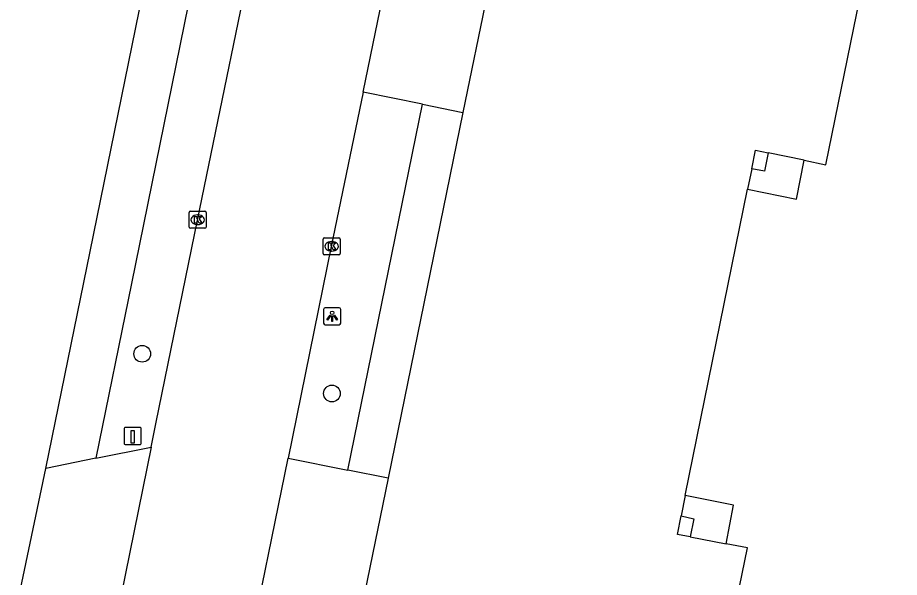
# Model space of a CAD drawing. Extents: x 157692 to 159670, y 381454 to 383289.
# Drawn here: x 158208.1 to 158259.7, y 382263.7 to 382296.4 of the extents above; entities that cross this region are included whole.
import ezdxf

# ---------------------------------------------------------------- set-up
doc = ezdxf.new("R2010")
doc.units = 0
for name, color, linetype in [('IMGEO_Boom', 7, 'Continuous'), ('IMGEO_Kolk', 7, 'Continuous'), ('IMGEO_Lichtpunt', 7, 'Continuous'), ('IMGEO_Paal', 7, 'Continuous'), ('IMGEO_Pand', 7, 'Continuous'), ('IMGEO_Pand_overbouw', 7, 'Continuous'), ('IMGEO_Rijbaan_lokaal_gesloten', 7, 'Continuous'), ('IMGEO_Voetpad_open', 7, 'Continuous')]:
    doc.layers.add(name, color=color, linetype=linetype)

msp = doc.modelspace()

# ---------------------------------------------------------------- linework, layer by layer
at = {"layer": 'IMGEO_Boom'}
for centre in [(158215.411, 382276.743), (158226.502, 382274.421)]:
    msp.add_circle(centre, 0.489, dxfattribs=at)
at = {"layer": 'IMGEO_Kolk'}
for p, q in [((158218.152, 382284.15), (158218.152, 382285.002)), ((158218.227, 382285.076), (158219.079, 382285.076)), ((158219.153, 382285.002), (158219.153, 382284.15)), ((158218.64, 382284.856), (158218.665, 382284.856)), ((158219.079, 382284.076), (158218.227, 382284.076)), ((158218.663, 382284.296), (158218.638, 382284.296)), ((158225.984, 382282.598), (158225.984, 382283.45)), ((158226.059, 382283.524), (158226.911, 382283.524)), ((158226.985, 382283.45), (158226.985, 382282.598)), ((158226.472, 382283.304), (158226.497, 382283.304)), ((158226.911, 382282.524), (158226.059, 382282.524)), ((158226.495, 382282.744), (158226.47, 382282.744))]:
    msp.add_line(p, q, dxfattribs=at)
for points in [[(158218.152, 382284.15), (158218.152, 382285.002)], [(158218.227, 382285.076), (158219.079, 382285.076)], [(158219.153, 382285.002), (158219.153, 382284.15)], [(158218.473, 382284.776), (158218.596, 382284.776), (158218.596, 382284.625), (158218.726, 382284.776), (158218.89, 382284.776), (158218.744, 382284.625), (158218.897, 382284.376), (158218.745, 382284.376), (158218.66, 382284.54), (158218.596, 382284.473), (158218.596, 382284.376), (158218.473, 382284.376), (158218.473, 382284.776)], [(158219.079, 382284.076), (158218.227, 382284.076)], [(158225.984, 382282.598), (158225.984, 382283.45)], [(158226.059, 382283.524), (158226.911, 382283.524)], [(158226.985, 382283.45), (158226.985, 382282.598)], [(158226.305, 382283.224), (158226.428, 382283.224), (158226.428, 382283.073), (158226.558, 382283.224), (158226.722, 382283.224), (158226.576, 382283.073), (158226.729, 382282.824), (158226.577, 382282.824), (158226.492, 382282.988), (158226.428, 382282.921), (158226.428, 382282.824), (158226.305, 382282.824), (158226.305, 382283.224)], [(158226.911, 382282.524), (158226.059, 382282.524)]]:
    msp.add_lwpolyline(points, dxfattribs=at)
for centre, start, end in [((158218.229, 382285), 91.552, 178.448), ((158218.229, 382285), 91.552, 178.448), ((158219.077, 382285), 1.552, 88.448), ((158219.077, 382285), 1.552, 88.448), ((158218.229, 382284.152), 181.552, 268.448), ((158218.229, 382284.152), 181.552, 268.448), ((158219.077, 382284.152), 271.552, 358.448), ((158219.077, 382284.152), 271.552, 358.448), ((158226.061, 382283.448), 91.552, 178.448), ((158226.061, 382283.448), 91.552, 178.448), ((158226.909, 382283.448), 1.552, 88.448), ((158226.909, 382283.448), 1.552, 88.448), ((158226.061, 382282.6), 181.552, 268.448), ((158226.061, 382282.6), 181.552, 268.448), ((158226.909, 382282.6), 271.552, 358.448), ((158226.909, 382282.6), 271.552, 358.448)]:
    msp.add_arc(centre, 0.0765, start, end, dxfattribs=at)
for centre, major_axis, ratio, start_param, end_param in [((158218.639, 382284.576), (-0.387, 0.002), 0.722429, 4.712389, 7.853982), ((158218.664, 382284.576), (-0.39, 0.002), 0.717154, 1.570796, 4.712389), ((158226.471, 382283.024), (-0.387, 0.002), 0.722429, 4.712389, 7.853982), ((158226.496, 382283.024), (-0.39, 0.002), 0.717154, 1.570796, 4.712389)]:
    msp.add_ellipse(centre, major_axis=major_axis, ratio=ratio, start_param=start_param, end_param=end_param, dxfattribs=at)
at = {"layer": 'IMGEO_Lichtpunt'}
for p, q in [((158226.017, 382279.338), (158226.017, 382278.531)), ((158226.017, 382279.338), (158226.017, 382278.531)), ((158226.919, 382279.433), (158226.111, 382279.433)), ((158226.919, 382279.433), (158226.111, 382279.433)), ((158227.013, 382278.531), (158227.013, 382279.338)), ((158227.013, 382278.531), (158227.013, 382279.338)), ((158226.111, 382278.437), (158226.919, 382278.437)), ((158226.111, 382278.437), (158226.919, 382278.437))]:
    msp.add_line(p, q, dxfattribs=at)
for points in [[(158226.391, 382279.002), (158226.43, 382278.974), (158226.242, 382278.712), (158226.204, 382278.739), (158226.391, 382279.002)], [(158226.493, 382278.954), (158226.54, 382278.954), (158226.54, 382278.632), (158226.493, 382278.632), (158226.493, 382278.954)], [(158226.603, 382278.974), (158226.641, 382279.001), (158226.828, 382278.739), (158226.789, 382278.711), (158226.603, 382278.974)]]:
    msp.add_lwpolyline(points, dxfattribs=at)
msp.add_circle((158226.516, 382279.136), 0.0994, dxfattribs=at)
for centre, start, end in [((158226.111, 382279.338), 90, 180), ((158226.111, 382279.338), 90, 180), ((158226.919, 382279.338), 0, 90), ((158226.919, 382279.338), 0, 90), ((158226.111, 382278.531), 180, 270), ((158226.111, 382278.531), 180, 270), ((158226.919, 382278.531), 270, 0), ((158226.919, 382278.531), 270, 360)]:
    msp.add_arc(centre, 0.0946, start, end, dxfattribs=at)
at = {"layer": 'IMGEO_Paal'}
for p, q in [((158214.357, 382272.352), (158214.357, 382271.511)), ((158214.357, 382272.352), (158214.357, 382271.511)), ((158215.273, 382272.436), (158214.432, 382272.436)), ((158215.273, 382272.436), (158214.432, 382272.436)), ((158215.357, 382271.52), (158215.357, 382272.361)), ((158215.357, 382271.52), (158215.357, 382272.361)), ((158214.441, 382271.436), (158215.282, 382271.436)), ((158214.441, 382271.436), (158215.282, 382271.436))]:
    msp.add_line(p, q, dxfattribs=at)
msp.add_lwpolyline([(158214.772, 382272.249), (158214.932, 382272.249), (158214.932, 382271.516), (158214.772, 382271.516), (158214.772, 382272.249)], dxfattribs=at)
for centre, start, end in [((158214.435, 382272.358), 92.4484, 184.2845), ((158214.435, 382272.358), 92.4484, 184.2845), ((158215.279, 382272.358), 2.4484, 94.2845), ((158215.279, 382272.358), 2.4484, 94.2845), ((158214.435, 382271.514), 182.4484, 274.2845), ((158214.435, 382271.514), 182.4484, 274.2845), ((158215.279, 382271.514), 272.4484, 4.2845), ((158215.279, 382271.514), 272.4484, 4.2845)]:
    msp.add_arc(centre, 0.0779, start, end, dxfattribs=at)
at = {"layer": 'IMGEO_Pand'}
for points in [[(158263.863, 382192.139), (158235.213, 382198), (158235.206, 382198.001), (158227.97, 382199.483), (158225.805, 382199.926), (158227.294, 382207.196), (158229.448, 382206.754), (158233.158, 382224.896), (158240.375, 382223.412), (158240.251, 382222.765), (158241.982, 382222.389), (158247.633, 382250), (158250.785, 382265.401), (158249.549, 382265.641), (158249.984, 382267.895), (158247.158, 382268.463), (158250.8, 382286.369), (158253.655, 382285.781), (158254.097, 382288.056), (158255.364, 382287.79), (158268.981, 382354.351)], [(158251.781, 382287.415), (158251.042, 382287.563), (158251.261, 382288.642), (158252.001, 382288.48), (158251.781, 382287.415)], [(158247.438, 382266.042), (158246.695, 382266.185), (158246.914, 382267.267), (158247.657, 382267.102), (158247.438, 382266.042)]]:
    msp.add_lwpolyline(points, dxfattribs=at)
at = {"layer": 'IMGEO_Pand_overbouw'}
for points in [[(158252.001, 382288.48), (158251.781, 382287.415), (158251.042, 382287.563), (158250.8, 382286.369), (158253.655, 382285.781), (158254.097, 382288.056)], [(158247.438, 382266.042), (158249.549, 382265.641), (158249.984, 382267.895), (158247.158, 382268.463), (158246.914, 382267.267), (158247.657, 382267.102)]]:
    msp.add_lwpolyline(points, close=True, dxfattribs=at)
at = {"layer": 'IMGEO_Rijbaan_lokaal_gesloten'}
for points in [[(158215.933, 382271.278), (158216.232, 382272.751), (158218.642, 382284.562), (158222.488, 382303.203), (158226.818, 382324.222), (158229.188, 382335.673)], [(158228.319, 382292.031), (158229.747, 382298.967)], [(158228.319, 382292.031), (158226.463, 382283.015), (158223.946, 382270.643)], [(158215.933, 382271.278), (158213.673, 382260.164), (158213.261, 382258.27)], [(158219.913, 382250.904), (158221.477, 382258.511), (158223.946, 382270.643)]]:
    msp.add_lwpolyline(points, dxfattribs=at)
at = {"layer": 'IMGEO_Voetpad_open'}
for points in [[(158209.767, 382270.036), (158212.376, 382282.729), (158216.051, 382300.808), (158217.575, 382308.148), (158223.501, 382336.835)], [(158226.164, 382336.29), (158220.253, 382307.626), (158218.559, 382299.459), (158214.782, 382280.855), (158212.696, 382270.641)], [(158235.573, 382297.761), (158234.161, 382290.853)], [(158231.802, 382291.336), (158228.319, 382292.031)], [(158227.425, 382269.938), (158231.802, 382291.336)], [(158231.802, 382291.336), (158234.161, 382290.853)], [(158234.161, 382290.853), (158229.78, 382269.461)], [(158212.696, 382270.641), (158215.933, 382271.278)], [(158212.696, 382270.641), (158209.767, 382270.036)], [(158223.946, 382270.643), (158227.425, 382269.938)], [(158208.128, 382262.144), (158209.767, 382270.036)], [(158229.78, 382269.461), (158227.425, 382269.938)], [(158229.78, 382269.461), (158225.787, 382250), (158225.725, 382249.696)]]:
    msp.add_lwpolyline(points, dxfattribs=at)

doc.saveas('drawing.dxf')
